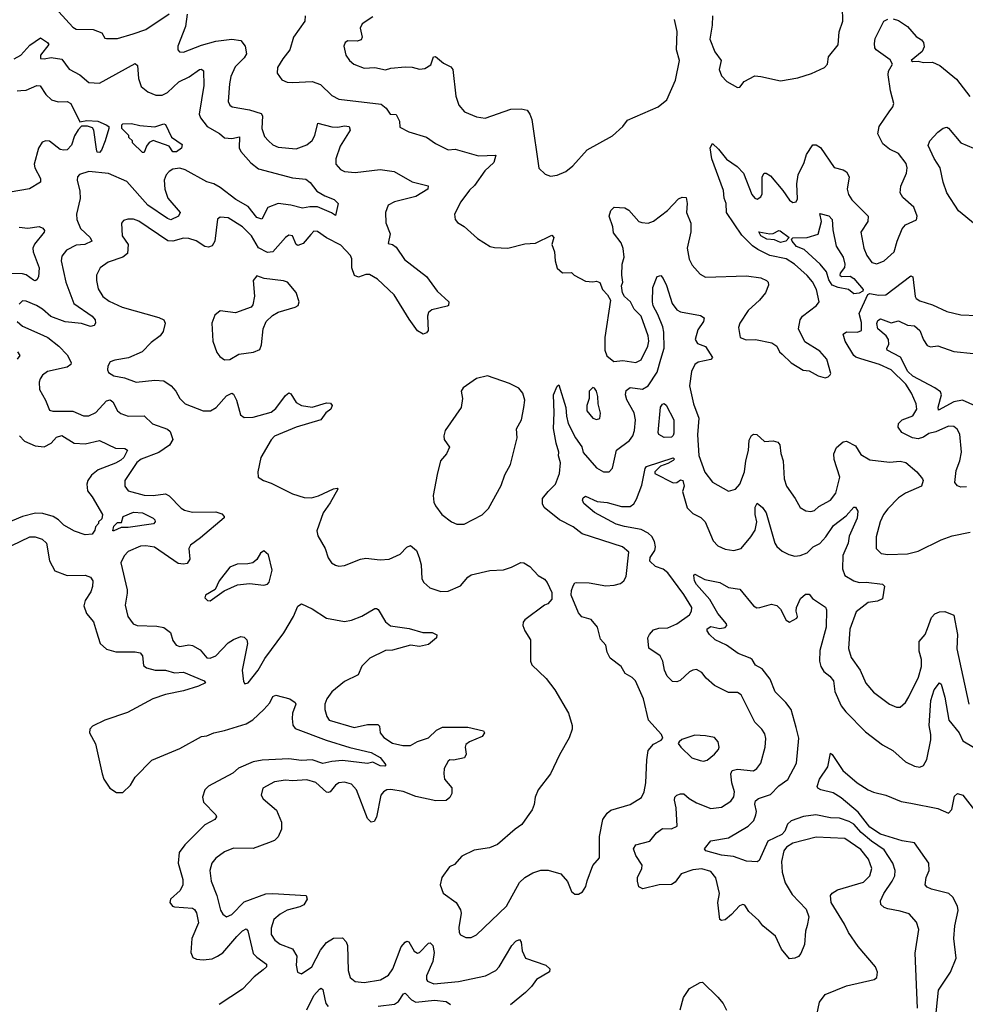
# Model space of a CAD drawing. Extents: x 1839239 to 1929705, y 762242 to 910352.
# Tile 399 of 429: x 1878688 to 1883979, y 889676 to 895183. Entities that reach past the tile are written whole.
import ezdxf

# ---------------------------------------------------------------- set-up
doc = ezdxf.new("R2010")
doc.units = 0

msp = doc.modelspace()

# ---------------------------------------------------------------- linework, layer by layer
at = {"layer": '0CON10XD'}
for points in [[(1882563.8, 895205), (1882562.3, 895152.3), (1882550, 895075), (1882577.5, 895002.5), (1882612.5, 894955), (1882601.2, 894905), (1882615, 894870), (1882645, 894838), (1882705, 894804), (1882717.5, 894805), (1882742.7, 894837.3), (1882801.7, 894868.3), (1882835, 894866.2), (1882945, 894841.1), (1883042.5, 894857.5), (1883118.2, 894881.8), (1883192, 894915), (1883207.5, 894935), (1883213.8, 894975), (1883267.4, 895042.6), (1883273.1, 895115), (1883294.2, 895175), (1883292.4, 895252.4)], [(1878907.7, 895227.7), (1878985, 895142.2), (1879005, 895130.4), (1879098.9, 895128.9), (1879148.8, 895108.8), (1879165, 895080), (1879175, 895077.5), (1879235, 895078.5), (1879323.3, 895105), (1879395, 895127.5), (1879525, 895215.6)], [(1879626, 895215), (1879615.6, 895145), (1879573.1, 895035), (1879572.5, 895015), (1879583, 895003), (1879605, 895001.4), (1879705, 895040.6), (1879786.3, 895063.7), (1879875.3, 895074.7), (1879925, 895067.2), (1879950, 895035), (1879957.1, 894992.9), (1879945, 894969.5), (1879895, 894919.2), (1879870.5, 894865), (1879861.8, 894825), (1879855.8, 894725), (1879864.2, 894705), (1879876.7, 894695), (1879975, 894678.2), (1880039.3, 894659.3), (1880046.2, 894645), (1880044, 894574), (1880059.1, 894529.1), (1880081.4, 894505), (1880105, 894483.5), (1880135, 894470.4), (1880235, 894460), (1880295, 894483.8), (1880325, 894508.1), (1880339.6, 894535), (1880356.4, 894603.6), (1880435, 894583.1), (1880468.2, 894581.8), (1880505, 894589.6), (1880531.2, 894585), (1880537.8, 894565), (1880481.3, 894475), (1880458.2, 894405), (1880456.7, 894375), (1880482.5, 894345), (1880505, 894334.6), (1880565, 894329.1), (1880705, 894344.5), (1880783.9, 894333.9), (1880885, 894277.1), (1880974.5, 894254.5), (1880972.5, 894235), (1880904, 894195), (1880785, 894163.6), (1880750, 894145), (1880734.3, 894105), (1880737.9, 894047.9), (1880760.7, 893985), (1880750.5, 893930.5), (1880775, 893925.8), (1880795, 893911.4), (1880841.3, 893841.3), (1880965, 893746.2), (1881024, 893665), (1881090, 893605), (1881087.5, 893585), (1881079.5, 893580.5), (1880995, 893560), (1880976.2, 893545), (1880970, 893525), (1880973.3, 893445), (1880965, 893432.5), (1880946.1, 893423.9), (1880915, 893443.3), (1880867.9, 893507.9), (1880784.4, 893644.4), (1880691.1, 893731.1), (1880645, 893758), (1880625, 893758.6), (1880583.9, 893743.9), (1880561.9, 893751.9), (1880546.9, 893795), (1880546.5, 893845), (1880540, 893865), (1880485, 893922.2), (1880405, 893963.2), (1880355, 893998.5), (1880335, 893999.5), (1880318.3, 893981.7), (1880275, 893930.5), (1880245, 893919.5), (1880236.3, 893926.3), (1880215, 893974), (1880195, 893978.6), (1880175, 893964.3), (1880105.7, 893884.3), (1880075, 893880.7), (1880025, 893906.6), (1879984.6, 893975), (1879935, 894025.5), (1879855, 894075.7), (1879810.5, 894079.5), (1879795, 894067.5), (1879781.1, 893945), (1879765, 893918), (1879745, 893910), (1879725, 893915.5), (1879675, 893946.9), (1879635, 893959.1), (1879605, 893961.3), (1879545, 893943.8), (1879516.6, 893946.6), (1879355, 894056.7), (1879325, 894067.8), (1879293, 894067), (1879269.5, 894060.5), (1879258.8, 894045), (1879261.1, 893975), (1879295.3, 893925), (1879290.9, 893875), (1879265, 893854.5), (1879183.4, 893826.6), (1879138.6, 893795), (1879118.9, 893755), (1879117.8, 893725), (1879128.1, 893678.1), (1879153.1, 893635), (1879188.6, 893608.6), (1879261.2, 893575), (1879467, 893517), (1879495, 893503.8), (1879502.9, 893485), (1879491.1, 893438.9), (1879475.4, 893414.6), (1879423.2, 893376.8), (1879374.4, 893325.6), (1879298.2, 893291.8), (1879220.3, 893279.7), (1879195, 893270), (1879180.8, 893245), (1879179.2, 893225), (1879185, 893210), (1879215, 893191.4), (1879275, 893180), (1879340, 893155), (1879445, 893166.9), (1879495, 893162.7), (1879535.4, 893135.4), (1879562.9, 893105), (1879584.2, 893065), (1879615, 893034.3), (1879714.6, 892994.6), (1879755.8, 892995.8), (1879787.8, 893015), (1879845, 893078.9), (1879875, 893094.2), (1879885, 893088), (1879902.3, 893055), (1879924, 892974), (1879945, 892958.6), (1879995, 892959.6), (1880095, 892988.8), (1880121.2, 893008.8), (1880175, 893082), (1880195, 893096.2), (1880205, 893090), (1880235, 893042), (1880265, 893024.4), (1880325, 893016.9), (1880405, 893040.8), (1880427.7, 893037.7), (1880436, 893025), (1880428.8, 893005), (1880402, 892985), (1880373.8, 892945), (1880235, 892903.6), (1880115, 892853.8), (1880095, 892833.1), (1880038.1, 892735), (1880021.2, 892655), (1880022.5, 892625), (1880052.5, 892605), (1880095, 892590.8), (1880215, 892530.5), (1880280.8, 892510.8), (1880321.4, 892508.6), (1880360.7, 892519.3), (1880445, 892559.2), (1880465, 892562.5), (1880468, 892558), (1880425, 892480), (1880386.7, 892425), (1880351.4, 892325), (1880357, 892297), (1880397.5, 892225), (1880415, 892173.3), (1880433.8, 892145), (1880455, 892132), (1880475, 892127.5), (1880505, 892130.8), (1880595, 892165.6), (1880625, 892170.6), (1880705, 892162.5), (1880755, 892166.4), (1880816.8, 892193.2), (1880855, 892232.9), (1880875, 892242.5), (1880908, 892215), (1880924, 892175), (1880934, 892135), (1880939.2, 892055), (1880948.8, 892035), (1880983.3, 892005), (1881045, 891984.2), (1881085, 891987.5), (1881155, 892017.5), (1881195, 892064.3), (1881215, 892077.8), (1881318.3, 892101.7), (1881395, 892106.7), (1881439.5, 892120.5), (1881492.7, 892147.3), (1881510, 892145), (1881543.3, 892125), (1881590, 892075), (1881625, 892053.8), (1881640, 892035), (1881665, 891980), (1881665, 891942.5), (1881643.8, 891916.2), (1881625, 891908.8), (1881515, 891826.7), (1881506.1, 891813.9), (1881504, 891795), (1881514.2, 891765), (1881545.8, 891715), (1881546.7, 891595), (1881553.3, 891575), (1881635, 891498.8), (1881682.9, 891435), (1881758.6, 891305), (1881780, 891235), (1881780, 891215), (1881763, 891167), (1881708.8, 891071.2), (1881658.8, 890965), (1881588.8, 890875), (1881572, 890835), (1881567.3, 890792.7), (1881555, 890763.3), (1881528, 890725), (1881498.7, 890681.3), (1881460, 890655), (1881360.9, 890569.1), (1881317.9, 890552.1), (1881231.7, 890538.3), (1881162.5, 890505), (1881121.2, 890458.8), (1881093.8, 890445), (1881050.8, 890385), (1881041.2, 890345), (1881057.3, 890297.3), (1881131.4, 890245), (1881155.7, 890205), (1881158.6, 890185), (1881145.7, 890105), (1881147.3, 890077.3), (1881155, 890063.8), (1881185, 890048.8), (1881215, 890048.8), (1881245, 890063.8), (1881411.4, 890225), (1881485, 890358), (1881515, 890386), (1881559.3, 890410.7), (1881605, 890425.6), (1881645, 890426.9), (1881715.7, 890405.7), (1881752.7, 890362.7), (1881775, 890307.5), (1881795, 890292.5), (1881815, 890292.5), (1881836.7, 890305), (1881856.2, 890335), (1881863.9, 890366.1), (1881895, 890452.5), (1881932.5, 890495), (1881932.1, 890615), (1881951.1, 890708.9), (1881975.3, 890744.7), (1881995, 890761.9), (1882105, 890794.4), (1882167.1, 890832.9), (1882182.5, 890865), (1882192.1, 890915), (1882196.5, 891043.5), (1882204.6, 891095), (1882235, 891130.8), (1882277.1, 891152.9), (1882286.7, 891165), (1882278.8, 891185), (1882207.3, 891265), (1882178.5, 891385), (1882133.1, 891485), (1882115, 891504.3), (1882076.6, 891526.6), (1882053.5, 891565), (1881991.6, 891611.6), (1881975.4, 891645), (1881967.8, 891685), (1881937.9, 891717.9), (1881920.6, 891785), (1881885, 891827.8), (1881833.5, 891843.5), (1881814.3, 891865), (1881774, 891965), (1881775, 891990), (1881785, 892017.5), (1881795, 892032.5), (1881805, 892036.2), (1881875, 892032.5), (1881967.3, 892017.3), (1882015, 892020), (1882049.7, 892030.3), (1882068.8, 892045), (1882081.4, 892068.6), (1882096.9, 892205), (1882061.2, 892235), (1881835, 892307.8), (1881785, 892346.7), (1881708, 892385), (1881622.7, 892455), (1881612.9, 892475), (1881614.1, 892505.9), (1881644.4, 892545), (1881687.1, 892585), (1881708.5, 892645), (1881713.8, 892705), (1881704, 892744), (1881705.9, 892765), (1881689.8, 892815), (1881675, 892896.2), (1881679.5, 892985), (1881675.5, 893085), (1881695, 893133.3), (1881705, 893140), (1881744.6, 893015), (1881747.5, 892965), (1881758.1, 892925), (1881797.8, 892845), (1881834.2, 892795), (1881841.5, 892761.5), (1881915, 892677.1), (1881955, 892653.5), (1881986.5, 892653.5), (1882004.5, 892675.5), (1882026.9, 892775), (1882100.7, 892829.3), (1882119.6, 892855), (1882128.9, 892885), (1882133.1, 892945), (1882127.2, 892985), (1882085, 893057.1), (1882077.8, 893085), (1882081.5, 893108.5), (1882104, 893126), (1882173.4, 893116.6), (1882204.6, 893135), (1882255, 893211.8), (1882275.7, 893284.3), (1882293.5, 893346.5), (1882293, 893435), (1882286.1, 893466.1), (1882259.6, 893535), (1882233.1, 893583.1), (1882229.4, 893605), (1882230, 893685), (1882255, 893747.5), (1882275, 893752.5), (1882288, 893735), (1882306.7, 893696.7), (1882339.3, 893595), (1882365, 893560), (1882385, 893549.7), (1882498, 893528), (1882518, 893515), (1882514.2, 893495), (1882482, 893448), (1882467.3, 893395), (1882481.3, 893371.3), (1882525, 893354.4), (1882565.5, 893294.5), (1882555, 893282.1), (1882485, 893267.2), (1882465.2, 893254.8), (1882448, 893215), (1882435.9, 893135), (1882458.8, 893035), (1882488.5, 892955), (1882480.9, 892860.9)], [(1880286.1, 895205), (1880284.5, 895175), (1880220, 895085), (1880200, 895015), (1880160, 894965), (1880131.2, 894915), (1880128.8, 894885), (1880156.1, 894846.1), (1880185, 894834), (1880215, 894831.4), (1880325, 894837.9), (1880371.1, 894821.1), (1880435, 894759.5), (1880475, 894739.6), (1880710.2, 894710.2), (1880739.2, 894689.2), (1880761.2, 894655), (1880795, 894652.5), (1880813.3, 894615), (1880815, 894582.5), (1880865, 894556.2), (1880965, 894525.7), (1881015, 894490), (1881085, 894454.6), (1881125, 894458.9), (1881255, 894421.5), (1881352.5, 894425), (1881340.5, 894385), (1881291.3, 894338.7), (1881232.5, 894255), (1881205, 894229.4), (1881155.8, 894165), (1881121.2, 894095), (1881125.8, 894065), (1881138.1, 894048.1), (1881175, 894026.2), (1881249.5, 893959.5), (1881321.2, 893915), (1881345, 893908.1), (1881420, 893905), (1881515, 893928.6), (1881575, 893934), (1881665, 893977.5), (1881676.7, 893965), (1881666.7, 893925), (1881681.2, 893885), (1881684.1, 893834.1), (1881695, 893792.5), (1881725, 893767.5), (1881775, 893770), (1881790, 893755), (1881855, 893720), (1881895, 893716.7), (1881915, 893721.2), (1881933.9, 893713.9), (1881950, 893675), (1881976.7, 893645), (1881993.3, 893615), (1881962.5, 893405), (1881962.9, 893335), (1881973, 893303), (1882012.3, 893272.3), (1882063, 893277), (1882135, 893265.5), (1882165, 893281.4), (1882203.1, 893356.9), (1882209.2, 893385), (1882205.2, 893415), (1882165, 893525.4), (1882127.1, 893565), (1882105.5, 893605), (1882072, 893635), (1882062, 893655), (1882056.1, 893693.9), (1882063.3, 893715), (1882058, 893755), (1882060, 893815), (1882071.2, 893855), (1882065.8, 893904.2), (1882052.9, 893935), (1882010.9, 893990.9), (1882007.5, 894025), (1881987.5, 894085), (1881995, 894116.2), (1882015, 894134.2), (1882075, 894130), (1882097.2, 894117.2), (1882153.1, 894055), (1882168.8, 894048.8), (1882204.4, 894045.6), (1882235, 894055.7), (1882313.7, 894116.3), (1882375, 894182), (1882395, 894191.2), (1882418, 894188), (1882422.5, 894155), (1882418.6, 894105), (1882444.2, 894045), (1882443.2, 893996.8), (1882422.2, 893905), (1882433.8, 893843.8), (1882450.6, 893810.6), (1882495, 893760), (1882525, 893742.5), (1882755, 893750.6), (1882835, 893740), (1882866.7, 893725), (1882876.2, 893715), (1882878.3, 893698.3), (1882860.8, 893655), (1882827.5, 893615), (1882764.1, 893555.9), (1882718.1, 893485), (1882710.8, 893460.8), (1882720, 893405), (1882752.3, 893392.3), (1882805.8, 893394.2), (1882895.8, 893375.8), (1882925, 893357.5), (1882940, 893325), (1882955, 893312.5), (1883005, 893263.3), (1883072.3, 893222.3), (1883105, 893220), (1883155, 893190.8), (1883195, 893180), (1883212.5, 893185), (1883223.6, 893196.4), (1883226.7, 893205), (1883204.2, 893285), (1883165, 893328.6), (1883081.3, 893381.3), (1883046, 893455), (1883055.6, 893504.4), (1883069.2, 893525), (1883145.8, 893585), (1883161.4, 893605), (1883146.6, 893675), (1883125, 893717.5), (1883095, 893751.9), (1883024.2, 893815), (1882976.2, 893845), (1882884.6, 893864.6), (1882818.1, 893898.1), (1882788.6, 893918.6), (1882728.1, 893978.1), (1882642.4, 894105), (1882640.8, 894155), (1882630, 894185), (1882627, 894227), (1882560.4, 894405), (1882552.6, 894467.4), (1882565, 894490), (1882598.6, 894458.6), (1882643, 894403), (1882702.9, 894362.9), (1882737.3, 894325), (1882784.5, 894205), (1882802, 894185), (1882815, 894180), (1882835, 894192.5), (1882841.7, 894208.3), (1882842.4, 894305), (1882854.4, 894325), (1882865, 894325.4), (1882889.5, 894309.5), (1882958.5, 894228.5), (1882995, 894174), (1883015, 894161.2), (1883033.3, 894165), (1883039.7, 894180.3), (1883036.2, 894265), (1883044.7, 894315.3), (1883078.5, 894385), (1883091.5, 894428.5), (1883125.9, 894484.1), (1883145, 894484), (1883168.9, 894468.9), (1883245, 894355.6), (1883295, 894344), (1883315, 894331.5), (1883328.8, 894305), (1883318.5, 894235), (1883325.5, 894205), (1883344.5, 894175), (1883435.7, 894085), (1883434, 894055), (1883393.8, 893995), (1883411.4, 893905), (1883427.5, 893865), (1883455.7, 893825.7), (1883485, 893817.5), (1883525.8, 893835), (1883580.8, 893885), (1883597.1, 893945), (1883625, 894013.3), (1883644.4, 894035.6), (1883705.8, 894064.2), (1883710, 894085), (1883692, 894135), (1883629.3, 894189.3), (1883614.5, 894214.5), (1883618.7, 894251.3), (1883650.5, 894325), (1883653.5, 894355), (1883648.1, 894378.1), (1883605.3, 894435.3), (1883555, 894459.5), (1883518.1, 894488.1), (1883490, 894545), (1883496.4, 894585), (1883553, 894667), (1883574.4, 894695), (1883578.6, 894715), (1883560.6, 894785), (1883547.5, 894875), (1883550, 894895), (1883572.3, 894935), (1883558.9, 894958.9), (1883480.8, 895015), (1883473.1, 895025), (1883470.7, 895050.7), (1883475, 895078.8), (1883523.8, 895175), (1883545, 895186)], [(1880665, 895198.6), (1880605, 895160), (1880593.3, 895135), (1880604, 895085), (1880599.5, 895070.5), (1880576.6, 895063.4), (1880525, 895064.2), (1880508.8, 895055), (1880502.5, 895035), (1880512.5, 894985), (1880534.2, 894955), (1880558.8, 894935), (1880615, 894911.9), (1880675, 894915.7), (1880735, 894902.9), (1880765, 894911.2), (1880845, 894918.8), (1880885, 894917.5), (1880925, 894907.1), (1880955, 894910.5), (1880989.2, 894930.8), (1881004.4, 894975.6), (1881015, 894977.5), (1881060.3, 894940.3), (1881100.3, 894920.3), (1881112.5, 894905), (1881128, 894755), (1881145.8, 894705), (1881177.9, 894667.9), (1881245, 894639.4), (1881293.3, 894633.3), (1881437.3, 894682.7), (1881495, 894685.3), (1881527.1, 894677.1), (1881542.9, 894655), (1881553.1, 894625), (1881592.9, 894352.9), (1881628.3, 894318.3), (1881658.8, 894308.8), (1881695, 894314.3)], [(1883575, 895188.8), (1883605, 895178.8), (1883656.2, 895145), (1883705, 895090), (1883735, 895071.1), (1883745.4, 895055), (1883748.2, 895031.8), (1883738.6, 895005), (1883676.2, 894955), (1883685, 894949.2), (1883715, 894951.3), (1883745, 894943.2), (1883795, 894944.7), (1883836.7, 894926.8), (1883929.8, 894849.8), (1884003.8, 894753.8)], [(1881695, 894314.3), (1881743.3, 894333.3), (1881783.8, 894365), (1881863.3, 894455), (1882005, 894533.3), (1882063.3, 894585), (1882089.3, 894620.7), (1882260, 894695), (1882308.8, 894735), (1882357.5, 894845), (1882380.8, 894955), (1882363.7, 895013.7), (1882367, 895117), (1882351.2, 895185)], [(1878658, 894965), (1878694.3, 894985), (1878745, 895041.3), (1878805, 895080.9), (1878845, 895055.8), (1878851.8, 895045), (1878804.6, 894985), (1878805.6, 894965.6), (1878825, 894963.5), (1878865, 894972.5), (1878925, 894961.5), (1878966, 894906), (1879025, 894874.5), (1879075, 894831.4), (1879135, 894828.5), (1879335, 894938), (1879347.1, 894927.1), (1879353.3, 894855), (1879368.9, 894808.9), (1879405, 894779.5), (1879450.8, 894760.8), (1879485, 894761.6), (1879515, 894776.5), (1879578.8, 894835), (1879636, 894864), (1879695, 894904.5), (1879706.2, 894906.2), (1879716.7, 894896.7), (1879718.6, 894815), (1879692.3, 894655), (1879700, 894635), (1879738.2, 894585), (1879807.2, 894547.2), (1879835, 894522.3), (1879875, 894519.4), (1879917.9, 894527.9), (1879915.9, 894465.9), (1879925, 894445.8), (1879982, 894382), (1880025, 894348.9), (1880215, 894298.4), (1880290.3, 894290.3), (1880313.2, 894273.2), (1880351.4, 894225), (1880395, 894198.2), (1880447.4, 894177.4), (1880470, 894155), (1880455, 894087.5), (1880433, 894103), (1880355, 894136.2), (1880312.7, 894137.3), (1880271.2, 894128.8), (1880205, 894145.6), (1880135, 894154.4), (1880077.3, 894132.7), (1880042.7, 894067.3), (1880015, 894077.1), (1879967.5, 894137.5), (1879898.2, 894178.2), (1879810, 894245), (1879775, 894264.4), (1879735, 894276), (1879615, 894344.1), (1879585, 894352.5), (1879545, 894347.7), (1879525.6, 894335), (1879508.2, 894315), (1879496.2, 894285), (1879499.7, 894235), (1879517.3, 894185), (1879585.6, 894105), (1879577.1, 894085), (1879535, 894064.6), (1879515, 894071.8), (1879405, 894145.6), (1879288.3, 894278.3), (1879185, 894322.7), (1879075, 894334), (1879022.4, 894317.6), (1879012.5, 894305), (1879010, 894285), (1879025.6, 894225), (1879026.3, 894183.7), (1879005.7, 894095), (1879008.6, 894065), (1879028.9, 894015), (1879083.3, 893965), (1879092.9, 893945), (1879053.5, 893926.5), (1879005, 893921.4), (1878950.8, 893895), (1878925, 893861.2), (1878921.5, 893835), (1878946.6, 893715), (1878990.6, 893595), (1879094.5, 893525), (1879110, 893505), (1879113.1, 893485), (1879105, 893473.1), (1879085, 893467.5), (1879035, 893483.2), (1878943, 893493), (1878862.8, 893522.8), (1878816.6, 893565), (1878782.2, 893585), (1878725, 893609.6), (1878705, 893611.4), (1878685, 893591.2)], [(1878675, 894784.5), (1878695, 894786.7), (1878725, 894788.1), (1878785, 894814.3), (1878802.4, 894812.4), (1878835, 894765.6), (1878866.2, 894735), (1878903.6, 894723.6), (1878955, 894726.2), (1878974.8, 894714.8), (1879025, 894611.2), (1879065, 894620), (1879125, 894615.6), (1879172.5, 894595), (1879187.5, 894585), (1879187.5, 894575), (1879167.5, 894505), (1879147, 894453), (1879135, 894440), (1879122.5, 894442.5), (1879118.3, 894458.3), (1879102.5, 894565), (1879095, 894577.5), (1879068.3, 894588.3), (1879035, 894587.5), (1879015, 894567.1), (1878995, 894534.2), (1878977.7, 894482.3), (1878954.4, 894455.6), (1878935, 894452.5), (1878915, 894457.9), (1878855, 894502.9), (1878835, 894506.1), (1878815, 894498.9), (1878793.1, 894465), (1878770, 894375), (1878772.5, 894355), (1878804.4, 894295), (1878805.4, 894274.6), (1878742.9, 894237.1), (1878635, 894218.1)], [(1879385, 894440), (1879375, 894440), (1879320, 894495), (1879320, 894505), (1879300, 894525), (1879300, 894535), (1879260, 894575), (1879260, 894595), (1879265, 894600), (1879315, 894602.5), (1879360.5, 894590.5), (1879445, 894584), (1879495, 894600), (1879505, 894596.7), (1879537, 894527), (1879596.7, 894485), (1879594.2, 894465), (1879565, 894444), (1879546, 894445), (1879525, 894476.2), (1879435, 894507.5), (1879413.6, 894496.4), (1879397.5, 894475), (1879385, 894440)], [(1884035, 894037.3), (1883940.9, 894115), (1883875.4, 894215), (1883854.4, 894275), (1883838.1, 894355), (1883805, 894406.2), (1883771.2, 894478.8), (1883780, 894505), (1883825, 894554), (1883855, 894576.7), (1883875, 894581.2), (1883885, 894576.7), (1883955, 894494.4), (1884025, 894464.2)], [(1883355, 893650), (1883325, 893673.6), (1883267.5, 893685), (1883235, 893698.8), (1883215, 893728), (1883202.3, 893772.3), (1883166.2, 893815), (1883078.3, 893898.2), (1883034.4, 893915), (1883010, 893945), (1883006, 893955), (1883015, 893964), (1883095, 893965.5), (1883155, 893984.2), (1883174.7, 894055), (1883165, 894098.8), (1883215, 894086.5), (1883234.4, 894065), (1883238.5, 894008.5), (1883257.2, 893917.2), (1883296.6, 893855), (1883305.7, 893815), (1883303.1, 893796.9), (1883278.8, 893765), (1883277.5, 893755), (1883287, 893747), (1883335, 893747.8), (1883355, 893736.2), (1883407.1, 893675), (1883405.6, 893664.4), (1883385, 893653.6), (1883355, 893650)], [(1878685, 894021.9), (1878735, 894017.6), (1878796.6, 894026.6), (1878817.6, 894017.6), (1878827.5, 894005), (1878825.9, 893994.1), (1878772.1, 893927.9), (1878762, 893905), (1878764.1, 893885), (1878796.7, 893795), (1878793.3, 893745), (1878785, 893728.6), (1878775, 893723.1), (1878765, 893726.2), (1878725, 893755.4), (1878705, 893761.2), (1878577.2, 893762.8)], [(1882945, 893936.5), (1882911.4, 893951.4), (1882869.2, 893955), (1882835.6, 893975), (1882823.1, 893996.9), (1882885, 893985.4), (1882905, 893987.8), (1882935, 894004.4), (1882942.4, 894002.4), (1882993.8, 893965), (1882975, 893944), (1882945, 893936.5)], [(1879835, 893281.2), (1879865, 893282.9), (1879915, 893313.3), (1879996.6, 893323.4), (1880031.4, 893338.6), (1880041.9, 893365), (1880050, 893455), (1880068, 893495), (1880102.1, 893527.9), (1880135, 893548), (1880230, 893575), (1880247.5, 893585), (1880252.5, 893605), (1880235, 893657.5), (1880186.2, 893715), (1880165, 893722.9), (1880055.8, 893735.8), (1880015, 893750), (1879994.2, 893725), (1880002.7, 893637.3), (1879992.3, 893587.7), (1879984.2, 893575.8), (1879895.8, 893544.2), (1879810, 893555), (1879779.7, 893530.3), (1879764.4, 893485), (1879768.6, 893385), (1879792.1, 893322.1), (1879808.8, 893298.8), (1879835, 893281.2)], [(1883985, 892570), (1883955, 892569.2), (1883935, 892576), (1883920.8, 892595), (1883928.6, 892661.4), (1883948.5, 892715), (1883957.8, 892765), (1883949.4, 892865), (1883933.5, 892893.5), (1883915, 892908.1), (1883885, 892909.1), (1883815, 892877.5), (1883775, 892868.2), (1883745, 892848.5), (1883715, 892838.8), (1883683.8, 892843.8), (1883624.7, 892874.7), (1883602.7, 892905), (1883604.5, 892925), (1883625.6, 892945), (1883685, 892967.9), (1883707.9, 893005), (1883704.6, 893034.6), (1883678.2, 893095), (1883646.2, 893145), (1883565, 893224.7), (1883500, 893255), (1883394.5, 893285.5), (1883365.8, 893295), (1883354.6, 893305), (1883307.2, 893385), (1883295.7, 893425), (1883315, 893437.3), (1883375.4, 893434.6), (1883397.5, 893445), (1883399.1, 893489.1), (1883385, 893540), (1883433.2, 893646.8), (1883445, 893651.4), (1883493, 893643), (1883535, 893644.5), (1883675, 893750), (1883685.5, 893745), (1883697.8, 893635), (1883705, 893622.9), (1883725, 893610.6), (1883795, 893587.8), (1883875, 893550.9), (1883955, 893531.5), (1884045, 893527.8)], [(1878674, 893495), (1878705, 893468.1), (1878818.2, 893418.2)], [(1884076, 893005), (1883964, 893056), (1883915, 893045.7), (1883829.3, 892999.3), (1883826.7, 893016.7), (1883845.7, 893085), (1883841, 893101), (1883809.6, 893125), (1883685, 893189.7), (1883657.8, 893215), (1883615.8, 893295), (1883542.9, 893335), (1883539.4, 893345), (1883551.9, 893368.1), (1883550, 893395), (1883536.5, 893415), (1883489.7, 893455), (1883483.8, 893483.8), (1883490.3, 893500.3), (1883505, 893510.7), (1883565, 893486.8), (1883605, 893498.9), (1883655, 893474.4), (1883695, 893471.8), (1883724.8, 893444.8), (1883745, 893392.9), (1883765, 893361.4), (1883785, 893353.1), (1883825, 893359.4), (1883915, 893326.9), (1884025, 893315.6)], [(1878818.2, 893418.2), (1878846.1, 893406.1), (1878907.9, 893357.9), (1878955, 893308.2), (1878976.2, 893265), (1878974.5, 893255), (1878955, 893239.3), (1878844.3, 893215), (1878816.4, 893195), (1878802.7, 893175), (1878797.3, 893155), (1878799.1, 893115), (1878833.8, 893055), (1878855, 893000), (1878874.4, 892994.4), (1878985, 892994), (1879045, 892967.5), (1879075, 892968.2), (1879115, 892985.4), (1879175, 893051.1), (1879195, 893056.4), (1879209.5, 893045), (1879236.2, 892996.2), (1879255, 892980.4), (1879295, 892965.5), (1879385, 892966.7), (1879432.1, 892922.1), (1879515, 892892.4), (1879529.6, 892879.6), (1879544.8, 892835), (1879526.7, 892803.3), (1879467.1, 892762.9), (1879368.1, 892725), (1879344.4, 892705.6), (1879277.1, 892605), (1879277.1, 892575), (1879295, 892547.5), (1879385, 892524.6), (1879435, 892521.8), (1879505, 892530.4), (1879525, 892520.9), (1879591.2, 892451.2), (1879610.3, 892440.3), (1879655, 892429.1), (1879785, 892431.2), (1879818.7, 892418.7), (1879833.3, 892405), (1879833, 892397), (1879700.8, 892285), (1879643.5, 892245), (1879635.4, 892224.6), (1879640, 892165), (1879625, 892141.8), (1879605, 892137.2), (1879575, 892141.8), (1879442.6, 892232.6), (1879395, 892240.4), (1879365, 892237.7), (1879295, 892208.9), (1879273.1, 892185), (1879254.4, 892145), (1879290, 891995), (1879289.2, 891975), (1879279.1, 891909.1), (1879294, 891845), (1879323.8, 891805), (1879345, 891795.6), (1879455, 891791.1), (1879495, 891783.5), (1879532.9, 891755), (1879545, 891710), (1879564.5, 891684.5), (1879585, 891678.1), (1879635, 891686.8), (1879655, 891682.7), (1879698, 891658), (1879735, 891613.1), (1879755, 891612.9), (1879785, 891625.4), (1879855, 891697.8), (1879885, 891716.9), (1879925, 891734), (1879945, 891730), (1879959.2, 891715), (1879963.1, 891695), (1879932.9, 891545), (1879940.7, 891480.7), (1879948.3, 891468.3), (1879966.2, 891475), (1880023.3, 891545), (1880059.8, 891610.2), (1880167.1, 891752.9), (1880219.6, 891845), (1880245, 891903.8), (1880265, 891916), (1880325, 891887.5), (1880405, 891835.7), (1880505, 891817.1), (1880545, 891824.3), (1880603.2, 891846.8), (1880675, 891890), (1880685, 891890), (1880695, 891883.8), (1880735, 891816), (1880763.8, 891793.8), (1880868.3, 891778.3), (1880945, 891756.4), (1880995.4, 891755.4), (1881021.7, 891741.7), (1881021.2, 891725), (1880975, 891688.5), (1880925, 891677.3), (1880875, 891684.6), (1880775, 891656.3), (1880735, 891655.3), (1880648, 891612), (1880602.4, 891567.6), (1880581.4, 891518.6), (1880505, 891482.5), (1880435.3, 891424.7), (1880407.5, 891385), (1880396.5, 891355), (1880395.5, 891325.5), (1880406.2, 891285), (1880420.6, 891265), (1880560, 891225), (1880635, 891241.6), (1880691.5, 891241.5), (1880700.9, 891230.9), (1880705.4, 891195), (1880725, 891167.7), (1880775, 891136.7), (1880832.9, 891122.9), (1880875.7, 891124.3), (1880915, 891146.7), (1880975, 891167.1), (1881020.6, 891209.4), (1881055, 891225.4), (1881195, 891225.4), (1881283.3, 891205), (1881288.8, 891195), (1881276.3, 891173.7), (1881205, 891144.4), (1881185, 891130), (1881180.6, 891115), (1881185.7, 891074.3), (1881177.5, 891055), (1881115, 891041.2), (1881095, 891043.3), (1881085, 891036.7), (1881062.9, 890995), (1881060.8, 890965), (1881066, 890935), (1881106.8, 890886.8), (1881106.3, 890855), (1881095, 890832.9), (1881075, 890815.4), (1881016.2, 890813.8), (1880905, 890838.5), (1880833.7, 890866.3), (1880765, 890877.3), (1880742, 890875), (1880723.5, 890865), (1880709.2, 890845), (1880685, 890723.3), (1880671.2, 890698.8), (1880655, 890694), (1880635, 890716), (1880572.8, 890875), (1880545, 890907.3), (1880505, 890917.9), (1880475, 890915.4), (1880455, 890900.9), (1880425.8, 890864.2), (1880415, 890860), (1880405, 890862.7), (1880345, 890915.9), (1880295, 890931.4), (1880215, 890925.3), (1880175, 890929.5), (1880115, 890920), (1880048.8, 890885), (1880040, 890845), (1880050, 890825), (1880125, 890762), (1880152.5, 890695), (1880152.5, 890655), (1880135, 890613.3), (1880115, 890592.5), (1880080.5, 890579.5), (1879995, 890546.9), (1879885, 890548.6), (1879835, 890528.1), (1879785, 890493.1), (1879763.1, 890465), (1879751.8, 890425), (1879760.5, 890365), (1879791.1, 890285), (1879812.2, 890202.2), (1879825, 890180), (1879845, 890165.8), (1879875, 890178.1), (1879945, 890248.9), (1880065, 890293.1), (1880105, 890296.2), (1880291.2, 890285), (1880296.7, 890265), (1880277.7, 890232.3), (1880255, 890220.4), (1880185, 890202.4), (1880145, 890180.4), (1880110.1, 890149.9), (1880095, 890102.5), (1880096, 890066), (1880115.6, 890035), (1880145, 890012.1), (1880215, 889986.7), (1880240, 889945), (1880235.8, 889895.8), (1880243.3, 889855), (1880265, 889846.7), (1880322.2, 889885), (1880371.8, 889978.2), (1880405, 890021.5), (1880445, 890045.5), (1880495, 890048.6), (1880515, 890025.8), (1880522.9, 890005), (1880525.5, 889865), (1880536.6, 889826.6), (1880565, 889804.4), (1880615, 889798.5), (1880707.9, 889812.1), (1880751.3, 889838.7), (1880775.9, 889875), (1880823, 889997), (1880845, 890024.3), (1880855, 890029.2), (1880865, 890026), (1880895, 889972.9), (1880915, 889962.5), (1880925, 889965.6), (1880975, 890018.6), (1880985, 890020), (1880999.1, 890005), (1881006.8, 889965), (1881000, 889915), (1880963.9, 889835), (1880964.6, 889815), (1880971.1, 889805), (1881005, 889791.3), (1881142.7, 889802.7), (1881295, 889834.5), (1881352.5, 889865), (1881371.1, 889885), (1881441.9, 890005), (1881465, 890028.6), (1881485, 890038), (1881494.2, 890024.2), (1881499.5, 889975), (1881519.2, 889935), (1881632, 889895), (1881653.8, 889875), (1881652.3, 889857.7), (1881580, 889815), (1881551.4, 889775), (1881518.1, 889741.9), (1881435, 889673.3)], [(1878675.6, 893325), (1878689.2, 893305), (1878674.2, 893285)], [(1881135, 892360.8), (1881175, 892361.9), (1881276.6, 892413.4), (1881311.3, 892448.7), (1881381.7, 892578.3), (1881402.2, 892637.8), (1881434.5, 892695.5), (1881471.1, 892845), (1881468.5, 892895), (1881496.5, 892945), (1881510, 893015), (1881514.3, 893055), (1881504, 893095), (1881481.7, 893121.7), (1881429.1, 893149.1), (1881305, 893191.4), (1881244.4, 893175.6), (1881170, 893125), (1881158.8, 893105), (1881166.2, 893065), (1881158.8, 893015), (1881068.8, 892885), (1881061.2, 892855), (1881063.8, 892835), (1881093, 892793), (1881075.7, 892754.3), (1881043.8, 892715), (1881025, 892640), (1881002.3, 892522.3), (1881005.8, 892485), (1881014.5, 892464.5), (1881050.8, 892415), (1881105, 892374.3), (1881135, 892360.8)], [(1881915, 892946.2), (1881935, 892952.5), (1881938.3, 892981.7), (1881925.7, 893035), (1881923.8, 893075), (1881915.9, 893105.9), (1881905, 893122.5), (1881895, 893126.2), (1881873.8, 893105), (1881874, 893065), (1881860.8, 893025), (1881861.4, 892995), (1881895, 892954), (1881915, 892946.2)], [(1882295, 892846.2), (1882265, 892863.8), (1882261.4, 892875), (1882274.5, 893015.5), (1882285, 893033.3), (1882293.9, 893036.1), (1882305, 893026.7), (1882348.8, 892945), (1882348.6, 892871.4), (1882345, 892856.7), (1882335, 892848), (1882295, 892846.2)], [(1878686.7, 892855), (1878716.3, 892826.3), (1878775, 892798.9), (1878826.2, 892793.8), (1878865, 892814.4), (1878895, 892847.8), (1878925, 892857.1), (1878994, 892814), (1879055, 892811.5), (1879135, 892830), (1879225, 892787.1), (1879277.5, 892785), (1879292.2, 892775), (1879270.5, 892735), (1879255, 892720.2), (1879225, 892702.3), (1879126.9, 892665), (1879089.6, 892635), (1879070, 892605), (1879063.3, 892585), (1879067.2, 892547.2), (1879094.4, 892515), (1879152.5, 892415), (1879148.3, 892391.7), (1879130, 892375), (1879130, 892365), (1879113, 892347), (1879108.3, 892328.3), (1879093.8, 892306.2), (1879055, 892302), (1878995, 892322.7), (1878935, 892356), (1878905, 892386.2), (1878875, 892405.3), (1878818.2, 892421.8), (1878777.1, 892422.9), (1878705, 892404.4), (1878611.2, 892365)], [(1882480.9, 892860.9), (1882488.8, 892745), (1882521.7, 892651.7), (1882565, 892595.6), (1882655, 892545.6), (1882693.2, 892556.8), (1882717.8, 892585), (1882743.2, 892655), (1882750.8, 892715), (1882766.5, 892773.5), (1882769.5, 892830.5), (1882782.7, 892857.3), (1882795, 892864.4), (1882812.4, 892862.4), (1882855, 892823.5), (1882905, 892828.5), (1882930.7, 892820.7), (1882941.9, 892805), (1882947, 892757), (1882960.8, 892715), (1882965.7, 892615), (1882978.1, 892575), (1883027.8, 892505), (1883054.6, 892454.6), (1883087, 892437), (1883115, 892432.9), (1883135, 892438.1), (1883159.8, 892460.2), (1883225, 892496.7), (1883254.5, 892535), (1883276.8, 892625), (1883245, 892723.3), (1883244.4, 892755), (1883259.3, 892790.7), (1883295, 892822.9), (1883315, 892825.8), (1883365, 892798.9), (1883395, 892751.5), (1883445, 892721.5), (1883555, 892708), (1883615, 892714.2), (1883646.3, 892706.3), (1883708.8, 892655), (1883740, 892615), (1883743.3, 892605), (1883733.3, 892575), (1883645, 892534.4), (1883605, 892508.6), (1883545, 892447.5), (1883521.9, 892415), (1883503.1, 892375), (1883479.7, 892290.3), (1883480, 892225), (1883508.3, 892198.3), (1883545, 892191.4), (1883655, 892195.7), (1883715, 892211.1), (1883845, 892274.4), (1883905, 892296.7), (1884005.9, 892315.9)], [(1882655, 891420), (1882575, 891459.2), (1882530.2, 891500.2), (1882505, 891532.5), (1882475, 891548.1), (1882455, 891545.6), (1882436, 891535), (1882383.4, 891486.6), (1882365, 891479.2), (1882341.7, 891481.7), (1882311.6, 891511.6), (1882296.2, 891545), (1882287.3, 891595), (1882272.5, 891625), (1882207.8, 891667.8), (1882203.3, 891725), (1882211.8, 891745), (1882235, 891770.5), (1882265, 891780), (1882315, 891782.5), (1882365, 891803.5), (1882435.5, 891855), (1882447.5, 891875), (1882448.2, 891895), (1882405, 891968.8), (1882315, 892089.6), (1882289.1, 892109.1), (1882245, 892125.3), (1882214.6, 892155), (1882216.6, 892175), (1882242.2, 892215), (1882246.5, 892235), (1882240.5, 892265), (1882225, 892292), (1882205, 892310.5), (1882165, 892331.3), (1882072, 892348), (1882025, 892361.6), (1881905, 892426.9), (1881845, 892478), (1881837.5, 892495), (1881841.4, 892508.6), (1881855, 892518.8), (1881918.9, 892488.9), (1881975, 892483.4), (1882055, 892461.2), (1882105, 892459.6), (1882125.3, 892474.7), (1882139.1, 892500.9), (1882169.5, 892580.5), (1882187.7, 892672.3), (1882195, 892683.3), (1882345, 892732.5), (1882352.5, 892725), (1882345, 892717.5), (1882315, 892700), (1882273.3, 892686.7), (1882242.5, 892655), (1882242.5, 892645), (1882345, 892593.3), (1882365, 892594.2), (1882385, 892610), (1882399.4, 892605), (1882405.3, 892575), (1882396.4, 892543.6), (1882422.6, 892452.6), (1882455, 892421.9), (1882499.1, 892399.1), (1882524, 892374), (1882568.9, 892268.9), (1882595, 892240.8), (1882635, 892221.9), (1882685, 892213.5), (1882725, 892225.6), (1882779.7, 892290.3), (1882802.8, 892327.2), (1882812, 892375), (1882803.3, 892415), (1882803.7, 892456.3), (1882815, 892478.8), (1882845, 892455.7), (1882865.8, 892425.8), (1882913.3, 892255), (1882925, 892236), (1882955, 892210.8), (1882992.4, 892192.4), (1883025, 892183.1), (1883055, 892186.5), (1883095, 892200.9), (1883128.5, 892235), (1883165, 892252.7), (1883199.3, 892290.7), (1883241.5, 892355), (1883312.4, 892407.6), (1883355, 892456), (1883365, 892456.2), (1883377.5, 892435), (1883374.5, 892395), (1883329.3, 892295), (1883322.9, 892255), (1883294.5, 892185.5), (1883291.3, 892111.3), (1883305.7, 892075), (1883356.2, 892045), (1883385, 892036.1), (1883425, 892037.5), (1883515.3, 892025.3), (1883527.1, 892015), (1883515, 891943.1), (1883488.8, 891931.2), (1883435, 891923.9), (1883368, 891872), (1883333.6, 891775), (1883325.5, 891665.5), (1883341.1, 891615), (1883390, 891545), (1883422.4, 891472.4), (1883465, 891421.4), (1883555, 891355.7), (1883595, 891337.5), (1883615, 891337.5), (1883644.3, 891365), (1883662.5, 891395), (1883717.6, 891505), (1883733.5, 891565), (1883733.9, 891605), (1883721.5, 891651.5), (1883720.9, 891705), (1883755.2, 891745), (1883768, 891778), (1883789.8, 891840.2), (1883809.3, 891860.7), (1883835, 891871.1), (1883865, 891873.6), (1883915, 891853.5), (1883935.7, 891745), (1883932, 891665), (1883998.1, 891355)], [(1879215, 892323.8), (1879210, 892325), (1879215, 892350), (1879235, 892370), (1879258.3, 892371.7), (1879267.5, 892405), (1879325, 892427.8), (1879375.7, 892425), (1879436.2, 892395), (1879444, 892385), (1879446.2, 892375), (1879436.5, 892363.5), (1879295, 892343.1), (1879257, 892343), (1879215, 892323.8)], [(1878645, 892242.2), (1878745, 892290), (1878775, 892290.6), (1878815, 892277.8), (1878837.7, 892255), (1878855.9, 892155.9), (1878885, 892101.4), (1878955, 892074.7), (1879055, 892076.7), (1879085.6, 892065), (1879096.9, 892045), (1879096.7, 892013.3), (1879086.8, 891983.2), (1879054.6, 891935), (1879047.5, 891905), (1879061.9, 891861.9), (1879101.2, 891815), (1879118.8, 891758.8), (1879138.2, 891695), (1879175, 891661.5), (1879227, 891647), (1879335, 891648), (1879362.7, 891642.7), (1879374.7, 891624.7), (1879380.8, 891570.8), (1879397.7, 891557.7), (1879445.8, 891545.8), (1879505, 891544.2), (1879555, 891530.4), (1879605, 891533.9), (1879720.8, 891485), (1879728, 891475), (1879688.6, 891455), (1879605, 891428.8), (1879505, 891408.6), (1879433.1, 891385), (1879291.9, 891308.1), (1879164, 891265), (1879095, 891232.5), (1879081.4, 891215), (1879078.6, 891195), (1879113.3, 891133.3), (1879150, 890965), (1879158.5, 890935), (1879192.7, 890885), (1879230.5, 890860.5), (1879265, 890860.5), (1879307.7, 890902.3), (1879334.2, 890945.8), (1879427.9, 891042.1), (1879585, 891106.7), (1879705, 891174.1), (1879735, 891178), (1879774.8, 891195.2), (1879835, 891206.9), (1879955.9, 891244.1), (1879992.6, 891267.4), (1880054.7, 891325.3), (1880087.4, 891362.6), (1880105, 891396.9), (1880122.5, 891405), (1880199.2, 891385), (1880230.6, 891365), (1880234.4, 891355), (1880215.6, 891305), (1880213.5, 891275), (1880217.2, 891237.2), (1880228.9, 891218.9), (1880402.8, 891152.8), (1880535, 891111.6), (1880655, 891084.5), (1880705, 891056.7), (1880736.7, 891015), (1880731.2, 891008.8), (1880705, 891010.8), (1880665, 891031.2), (1880635, 891023.5), (1880495, 891039.6), (1880435, 891034.8), (1880385, 891022.7), (1880325, 891044.2), (1880265, 891040), (1880195, 891048.7), (1880045, 891041.2), (1879995, 891032.9), (1879913.1, 890996.9), (1879881.8, 890968.2), (1879745, 890896.7), (1879725, 890876), (1879711.9, 890835), (1879716.8, 890806.8), (1879786.7, 890735), (1879790, 890725), (1879780.4, 890709.6), (1879725, 890680), (1879612.8, 890567.2), (1879581.2, 890525), (1879575.9, 890465), (1879600.9, 890375), (1879600.8, 890345), (1879587.3, 890312.7), (1879532.5, 890265), (1879529.2, 890245), (1879544.2, 890225), (1879555, 890220.5), (1879655, 890213.9), (1879666.5, 890206.5), (1879677.3, 890187.3), (1879688.6, 890131.4), (1879651.8, 890045), (1879645.5, 889965), (1879657.1, 889937.1), (1879677.8, 889927.8), (1879715.3, 889925.3), (1879765, 889931.3), (1879795, 889944.6), (1879825.7, 889964.3), (1879902.5, 890055), (1879935, 890086.5), (1879955, 890097.5), (1879965, 890087.5), (1879995, 889961.1), (1880015, 889939.2), (1880070.2, 889900.2), (1880068.9, 889885), (1880051.4, 889868.6), (1880000.3, 889829.7), (1879935, 889761.6), (1879805, 889675.8)], [(1879755, 891932.5), (1879831.7, 891988.3), (1879907.4, 892022.6), (1879975, 892029.2), (1880055, 892020), (1880075, 892026.2), (1880085, 892037.5), (1880101.2, 892105), (1880080.5, 892190.5), (1880055, 892213.3), (1880035, 892200), (1880015.8, 892164.2), (1879992.5, 892145), (1879965, 892138.8), (1879905, 892138), (1879865, 892121.2), (1879803.8, 892045), (1879783, 891997), (1879727.5, 891965), (1879725, 891950), (1879740, 891935), (1879755, 891932.5)], [(1883711.3, 889655), (1883697.8, 889962.2), (1883719.6, 890095), (1883706.5, 890135), (1883665, 890181.8), (1883615, 890197.7), (1883545, 890209.5), (1883525, 890216.9), (1883507.1, 890235), (1883505.6, 890255), (1883522.5, 890295), (1883570.6, 890365), (1883584.1, 890395), (1883586, 890425), (1883572.9, 890465), (1883525, 890540.7), (1883455, 890589), (1883397.3, 890637.3), (1883355, 890682.8), (1883329.2, 890699.2), (1883275, 890716.7), (1883225, 890719.4), (1883142.5, 890735), (1883073.1, 890726.9), (1883005, 890702.9), (1882985, 890683.2), (1882968.8, 890645), (1882952.3, 890625), (1882875, 890588.6), (1882825, 890481.2), (1882815, 890472), (1882755, 890477.1), (1882683.1, 890503.1), (1882615, 890511), (1882527.5, 890535), (1882520, 890545), (1882555, 890590), (1882655, 890606.9), (1882765, 890672.2), (1882795.3, 890705), (1882807.8, 890735), (1882810.9, 890755), (1882802, 890795), (1882805.6, 890815), (1882822.5, 890827.5), (1882889.6, 890850.4), (1882935, 890898.2), (1882985.9, 890934.1), (1883035.6, 891025), (1883048.2, 891165), (1883033.1, 891225), (1883004.5, 891325), (1882975, 891364.3), (1882915, 891422.9), (1882888.3, 891495), (1882842.9, 891552.9), (1882805, 891572.1), (1882786.9, 891605), (1882775, 891612.7), (1882708.2, 891638.2), (1882642.5, 891685), (1882580.5, 891715), (1882547.1, 891745), (1882534.2, 891765), (1882535, 891776.2), (1882555, 891788.9), (1882605, 891778.9), (1882635, 891782.9), (1882644, 891795), (1882642.5, 891805), (1882595, 891861.4), (1882549.4, 891939.4), (1882474.6, 892025), (1882464.5, 892045.5), (1882460, 892075), (1882465, 892082.5), (1882521.2, 892051.2), (1882605, 892035.4), (1882655, 892008.2), (1882717.1, 891997.1), (1882795, 891904.3), (1882813.4, 891893.4), (1882830, 891895), (1882895, 891914.3), (1882925, 891907.1), (1882945, 891885.8), (1882976.7, 891825), (1882995, 891813.8), (1883036.2, 891835), (1883041.2, 891845), (1883032.5, 891875), (1883034.4, 891895), (1883057.5, 891945), (1883085, 891970), (1883105, 891970), (1883123.3, 891945), (1883197.1, 891897.1), (1883202.3, 891882.3), (1883201.2, 891785), (1883165.4, 891655), (1883162.5, 891595), (1883171.5, 891565), (1883188, 891538), (1883221.2, 891511.2), (1883241.8, 891485), (1883250, 891425), (1883285.4, 891345.4), (1883311.1, 891311.1), (1883420.5, 891200.5), (1883515, 891127.8), (1883574.3, 891095), (1883645, 891032.9), (1883695, 891007.5), (1883725, 891002), (1883745, 891011.2), (1883764.5, 891045.5), (1883785.6, 891155), (1883786.4, 891185), (1883776.3, 891235), (1883786.9, 891375), (1883805.7, 891435), (1883835, 891473.3), (1883845, 891467.5), (1883865, 891393.8), (1883887.2, 891265), (1883944.7, 891195), (1883965, 891150), (1884025.4, 891115)], [(1883136.5, 889563.5), (1883162.5, 889687.5), (1883195, 889730.6), (1883315, 889778.6), (1883470, 889815), (1883483.6, 889826.4), (1883488, 889855), (1883476.2, 889885), (1883380.2, 890000.2), (1883325, 890078), (1883302.5, 890125), (1883228.6, 890245), (1883224.2, 890284.2), (1883235, 890298.6), (1883264.1, 890315.9), (1883409.9, 890360.1), (1883445.3, 890394.7), (1883456.1, 890435), (1883438.1, 890488.1), (1883395, 890541.3), (1883305, 890603.9), (1883145, 890611.8), (1883015, 890576.9), (1882978.9, 890555), (1882963.8, 890535), (1882950, 890475), (1882954.3, 890415), (1882971.8, 890355), (1883010.6, 890290.6), (1883089.1, 890209.1), (1883103.5, 890165), (1883094, 890116), (1883085.5, 890085), (1883079.7, 890010.3), (1883059.7, 889960.3), (1883045.8, 889944.2), (1883025.9, 889934.1), (1882995, 889931.2), (1882951.2, 889985), (1882916.8, 890056.8), (1882845.6, 890115.6), (1882824.2, 890145), (1882767.1, 890195), (1882745, 890230), (1882735, 890234), (1882715, 890227.5), (1882671.4, 890178.6), (1882635, 890148.6), (1882615, 890144.2), (1882605, 890151.2), (1882594.7, 890245.3), (1882603.1, 890295), (1882583.3, 890383.3), (1882555, 890418.5), (1882505, 890433.1), (1882455, 890428), (1882390, 890405), (1882355, 890359.1), (1882335, 890345.3), (1882265.8, 890344.2), (1882175, 890321.4), (1882153.2, 890333.2), (1882144.5, 890364.5), (1882145.6, 890385.6), (1882170, 890435), (1882171.2, 890455), (1882135, 890507.5), (1882121.9, 890545), (1882135, 890568), (1882215, 890588.6), (1882252.2, 890635), (1882285, 890659.6), (1882335, 890656.7), (1882367.8, 890672.2), (1882362, 890775), (1882352.6, 890817.4), (1882354.5, 890835), (1882364.4, 890845), (1882385, 890853.9), (1882405, 890853.5), (1882435, 890826.5), (1882475, 890802.7), (1882555, 890770.5), (1882615, 890779.1), (1882668.2, 890811.8), (1882685, 890836.2), (1882687.8, 890865), (1882672.4, 890915), (1882667.7, 890965), (1882675, 890983.1), (1882705, 890991.9), (1882795, 890982.5), (1882812.9, 890995), (1882835.6, 891025), (1882860, 891115), (1882863.6, 891163.6), (1882858, 891188), (1882841.1, 891215), (1882802.5, 891255), (1882725, 891406.2), (1882705, 891420), (1882655, 891420)], [(1882515, 891036.2), (1882535, 891042), (1882576.7, 891075), (1882598.8, 891101.2), (1882602, 891115), (1882595.7, 891145), (1882575, 891169.2), (1882525, 891178.6), (1882465, 891180.8), (1882392.7, 891157.3), (1882377.5, 891145), (1882373.3, 891135), (1882386.7, 891115), (1882450, 891055), (1882495, 891038.8), (1882515, 891036.2)], [(1883810.5, 889575), (1883829.4, 889755), (1883896.9, 889855), (1883928.9, 889935), (1883915.6, 890045), (1883921.5, 890115), (1883938.5, 890201.5), (1883935.5, 890225.5), (1883910, 890275), (1883886.6, 890296.6), (1883789.3, 890320.7), (1883765, 890331.2), (1883754.2, 890345), (1883761.1, 890385), (1883777.5, 890425), (1883775.4, 890465.4), (1883695, 890580), (1883625, 890589.5), (1883505, 890627.5), (1883445, 890667.1), (1883380, 890750), (1883285, 890830.4), (1883239.2, 890859.2), (1883170, 890875), (1883154.1, 890884.1), (1883150, 890895), (1883164, 890935), (1883210.8, 891005), (1883225, 891080), (1883235, 891073.3), (1883294.5, 890984.5), (1883375, 890914), (1883435, 890876), (1883465, 890862.5), (1883533.9, 890846.1), (1883620.8, 890810.8), (1883675, 890800.9), (1883825, 890771.3), (1883885, 890745.5), (1883904.7, 890765.3), (1883919.5, 890840.5), (1883935, 890855.8), (1883965.8, 890845), (1884031.4, 890761.4)], [(1882384.4, 889645), (1882402.9, 889715), (1882436.7, 889765), (1882495, 889798.8), (1882509.3, 889799.3), (1882595, 889716.7), (1882625, 889680), (1882643.2, 889643.2)], [(1880294.8, 889645.2), (1880335, 889725.5), (1880365, 889760), (1880375, 889765.6), (1880385, 889758), (1880395.3, 889704.7)], [(1880693.6, 889666.4), (1880785, 889676.4), (1880808.7, 889691.3), (1880835, 889734.2), (1880845, 889738.1), (1880880.9, 889700.9), (1880905, 889687.5), (1881010.1, 889700.1), (1881075, 889691.1), (1881098.6, 889675)], [(1880395.3, 889704.7), (1880401.3, 889681.3), (1880415, 889663.2)]]:
    msp.add_lwpolyline(points, dxfattribs=at)

doc.saveas('drawing.dxf')
